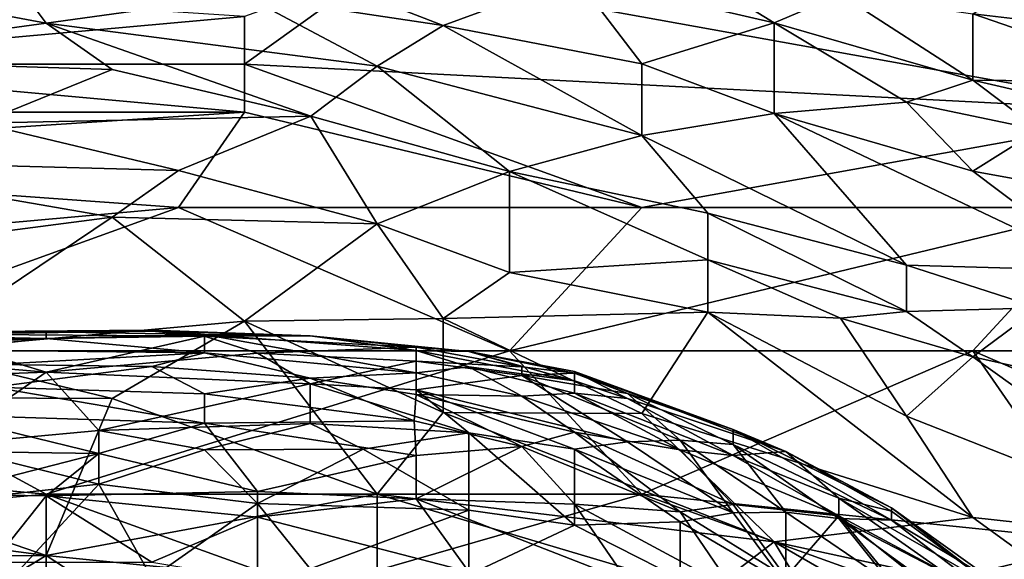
# Model space of a CAD drawing. Extents: x -160 to 10, y -10 to 160.
# Tile 422 of 453: x 0.1566 to 0.1813, y 0.2277 to 0.2412. Entities that reach past the tile are written whole.
import ezdxf

# ---------------------------------------------------------------- set-up
doc = ezdxf.new("R2010")
doc.units = 0
doc.header["$MEASUREMENT"] = 0
doc.layers.get('0').update_dxf_attribs({"linetype": 'CONTINUOUS'})

msp = doc.modelspace()

# ---------------------------------------------------------------- linework, layer by layer
for points in [[(0.152324, 0.242063, 0.741725), (0.155635, 0.243344, 0.74797), (0.15729, 0.241132, 0.740164)], [(0.155635, 0.243344, 0.74797), (0.162256, 0.241822, 0.744848), (0.15729, 0.241132, 0.740164)], [(0.144048, 0.242492, 1.17775), (0.149014, 0.240103, 1.177593), (0.162256, 0.241297, 1.176922)], [(0.162256, 0.240103, 1.17693), (0.185429, 0.238909, 1.17574), (0.165566, 0.242492, 1.17668)], [(0.162256, 0.240103, 1.17693), (0.165566, 0.242492, 1.17668), (0.162256, 0.241297, 1.176922)], [(0.167221, 0.241075, 0.744848), (0.162256, 0.241822, 0.744848), (0.163911, 0.242359, 0.74797)], [(0.163911, 0.242359, 0.74797), (0.170532, 0.242289, 0.752654), (0.167221, 0.241075, 0.744848)], [(0.185429, 0.238909, 1.17574), (0.187084, 0.241297, 1.175657), (0.165566, 0.242492, 1.17668)], [(0.180463, 0.241369, 0.762021), (0.182118, 0.242367, 0.77295), (0.185429, 0.240779, 0.769827)], [(0.150669, 0.240236, 0.735481), (0.152324, 0.242063, 0.741725), (0.15729, 0.241132, 0.740164)], [(0.167221, 0.241075, 0.744848), (0.170532, 0.242289, 0.752654), (0.172187, 0.240116, 0.744848)], [(0.173842, 0.24217, 0.755776), (0.175497, 0.241142, 0.752654), (0.170532, 0.242289, 0.752654)], [(0.172187, 0.240116, 0.744848), (0.170532, 0.242289, 0.752654), (0.175497, 0.241142, 0.752654)], [(0.173842, 0.24217, 0.755776), (0.177153, 0.241853, 0.758899), (0.175497, 0.241142, 0.752654)], [(0.162256, 0.241822, 0.744848), (0.165566, 0.240056, 0.740164), (0.15729, 0.241132, 0.740164)], [(0.162256, 0.241822, 0.744848), (0.167221, 0.241075, 0.744848), (0.165566, 0.240056, 0.740164)], [(0.175497, 0.241142, 0.752654), (0.177153, 0.241853, 0.758899), (0.180463, 0.23971, 0.752654)], [(0.180463, 0.241369, 0.762021), (0.180463, 0.23971, 0.752654), (0.177153, 0.241853, 0.758899)], [(0.185429, 0.240779, 0.769827), (0.185429, 0.239658, 0.762021), (0.180463, 0.241369, 0.762021)], [(0.180463, 0.23971, 0.752654), (0.180463, 0.241369, 0.762021), (0.185429, 0.239658, 0.762021)], [(0.149014, 0.240103, 1.177593), (0.162256, 0.240103, 1.17693), (0.162256, 0.241297, 1.176922)], [(0.150669, 0.240236, 0.735481), (0.15729, 0.241132, 0.740164), (0.158945, 0.239973, 0.737042)], [(0.165566, 0.240056, 0.740164), (0.163911, 0.238804, 0.735481), (0.15729, 0.241132, 0.740164)], [(0.163911, 0.238804, 0.735481), (0.158945, 0.239973, 0.737042), (0.15729, 0.241132, 0.740164)], [(0.167221, 0.241075, 0.744848), (0.172187, 0.238319, 0.738603), (0.165566, 0.240056, 0.740164)], [(0.172187, 0.240116, 0.744848), (0.172187, 0.238319, 0.738603), (0.167221, 0.241075, 0.744848)], [(0.172187, 0.240116, 0.744848), (0.175497, 0.241142, 0.752654), (0.175497, 0.238876, 0.743287)], [(0.178808, 0.239153, 0.74797), (0.175497, 0.241142, 0.752654), (0.180463, 0.23971, 0.752654)], [(0.175497, 0.241142, 0.752654), (0.178808, 0.239153, 0.74797), (0.175497, 0.238876, 0.743287)], [(0.162256, 0.238909, 1.176903), (0.162256, 0.240103, 1.17693), (0.149014, 0.240103, 1.177593)], [(0.149014, 0.240103, 1.177593), (0.149014, 0.238909, 1.17754), (0.162256, 0.238909, 1.176903)], [(0.150669, 0.240236, 0.735481), (0.158945, 0.239973, 0.737042), (0.155635, 0.238635, 0.732358)], [(0.172187, 0.23652, 1.176195), (0.185429, 0.238909, 1.17574), (0.162256, 0.240103, 1.17693)], [(0.162256, 0.238909, 1.176903), (0.172187, 0.23652, 1.176195), (0.162256, 0.240103, 1.17693)], [(0.175497, 0.238876, 0.743287), (0.172187, 0.238319, 0.738603), (0.172187, 0.240116, 0.744848)], [(0.163911, 0.238804, 0.735481), (0.155635, 0.238635, 0.732358), (0.158945, 0.239973, 0.737042)], [(0.165566, 0.240056, 0.740164), (0.168876, 0.237424, 0.733919), (0.163911, 0.238804, 0.735481)], [(0.172187, 0.238319, 0.738603), (0.168876, 0.237424, 0.733919), (0.165566, 0.240056, 0.740164)], [(0.180463, 0.23971, 0.752654), (0.182118, 0.238467, 0.749532), (0.178808, 0.239153, 0.74797)], [(0.185429, 0.238556, 0.755776), (0.180463, 0.23971, 0.752654), (0.185429, 0.239658, 0.762021)], [(0.185429, 0.238556, 0.755776), (0.182118, 0.238467, 0.749532), (0.180463, 0.23971, 0.752654)], [(0.180463, 0.237429, 0.743287), (0.175497, 0.238876, 0.743287), (0.178808, 0.239153, 0.74797)], [(0.180463, 0.237429, 0.743287), (0.178808, 0.239153, 0.74797), (0.182118, 0.238467, 0.749532)], [(0.144048, 0.237714, 1.177686), (0.1606, 0.23652, 1.176779), (0.162256, 0.238909, 1.176903)], [(0.144048, 0.237714, 1.177686), (0.162256, 0.238909, 1.176903), (0.149014, 0.238909, 1.17754)], [(0.1606, 0.23652, 1.176779), (0.172187, 0.23652, 1.176195), (0.162256, 0.238909, 1.176903)], [(0.172187, 0.23652, 1.176195), (0.183773, 0.23652, 1.17567), (0.185429, 0.238909, 1.17574)], [(0.172187, 0.238319, 0.738603), (0.175497, 0.238876, 0.743287), (0.178808, 0.235078, 0.733919)], [(0.175497, 0.238876, 0.743287), (0.180463, 0.237429, 0.743287), (0.183773, 0.234935, 0.738603)], [(0.183773, 0.234935, 0.738603), (0.178808, 0.235078, 0.733919), (0.175497, 0.238876, 0.743287)], [(0.155635, 0.238635, 0.732358), (0.1606, 0.237447, 0.730797), (0.150669, 0.237714, 0.729046)], [(0.163911, 0.238804, 0.735481), (0.1606, 0.237447, 0.730797), (0.155635, 0.238635, 0.732358)], [(0.165566, 0.236115, 0.729236), (0.1606, 0.237447, 0.730797), (0.163911, 0.238804, 0.735481)], [(0.168876, 0.237424, 0.733919), (0.165566, 0.236115, 0.729236), (0.163911, 0.238804, 0.735481)], [(0.180463, 0.237429, 0.743287), (0.182118, 0.238467, 0.749532), (0.187084, 0.236221, 0.74797)], [(0.168876, 0.237424, 0.733919), (0.172187, 0.238319, 0.738603), (0.173842, 0.236382, 0.733919)], [(0.172187, 0.238319, 0.738603), (0.178808, 0.235078, 0.733919), (0.173842, 0.236382, 0.733919)], [(0.147359, 0.235326, 1.17726), (0.1606, 0.23652, 1.176779), (0.144048, 0.237714, 1.177686)], [(0.150669, 0.237714, 0.729046), (0.158945, 0.236281, 0.727674), (0.149014, 0.23499, 0.722991)], [(0.1606, 0.237447, 0.730797), (0.158945, 0.236281, 0.727674), (0.150669, 0.237714, 0.729046)], [(0.165566, 0.236115, 0.729236), (0.158945, 0.236281, 0.727674), (0.1606, 0.237447, 0.730797)], [(0.165566, 0.236115, 0.729236), (0.168876, 0.237424, 0.733919), (0.168876, 0.234895, 0.727674)], [(0.173842, 0.236382, 0.733919), (0.173842, 0.235211, 0.730797), (0.168876, 0.237424, 0.733919)], [(0.168876, 0.237424, 0.733919), (0.173842, 0.235211, 0.730797), (0.168876, 0.234895, 0.727674)], [(0.187084, 0.236221, 0.74797), (0.183773, 0.234935, 0.738603), (0.180463, 0.237429, 0.743287)], [(0.150669, 0.232937, 1.17665), (0.1606, 0.23652, 1.176779), (0.147359, 0.235326, 1.17726)], [(0.150669, 0.232937, 1.17665), (0.168876, 0.232937, 1.175812), (0.1606, 0.23652, 1.176779)], [(0.1606, 0.23652, 1.176779), (0.168876, 0.232937, 1.175812), (0.172187, 0.23652, 1.176195)], [(0.168876, 0.232937, 1.175812), (0.183773, 0.23652, 1.17567), (0.172187, 0.23652, 1.176195)], [(0.180463, 0.232937, 1.175264), (0.183773, 0.23652, 1.17567), (0.168876, 0.232937, 1.175812)], [(0.180463, 0.232937, 1.175264), (0.190394, 0.232937, 1.174933), (0.183773, 0.23652, 1.17567)], [(0.149014, 0.23499, 0.722991), (0.158945, 0.236281, 0.727674), (0.153967, 0.232937, 0.719868)], [(0.153967, 0.232937, 0.719868), (0.158945, 0.236281, 0.727674), (0.162256, 0.233683, 0.722991)], [(0.165566, 0.236115, 0.729236), (0.162256, 0.233683, 0.722991), (0.158945, 0.236281, 0.727674)], [(0.173842, 0.236382, 0.733919), (0.178808, 0.233924, 0.730797), (0.173842, 0.235211, 0.730797)], [(0.178808, 0.235078, 0.733919), (0.178808, 0.233924, 0.730797), (0.173842, 0.236382, 0.733919)], [(0.165566, 0.236115, 0.729236), (0.167221, 0.233748, 0.724552), (0.162256, 0.233683, 0.722991)], [(0.168876, 0.234895, 0.727674), (0.167221, 0.233748, 0.724552), (0.165566, 0.236115, 0.729236)], [(0.173842, 0.235211, 0.730797), (0.173842, 0.233908, 0.727674), (0.168876, 0.234895, 0.727674)], [(0.178808, 0.233924, 0.730797), (0.177153, 0.233755, 0.729236), (0.173842, 0.235211, 0.730797)], [(0.173842, 0.233908, 0.727674), (0.173842, 0.235211, 0.730797), (0.177153, 0.233755, 0.729236)], [(0.183773, 0.234935, 0.738603), (0.182118, 0.234009, 0.733919), (0.178808, 0.235078, 0.733919)], [(0.182118, 0.234009, 0.733919), (0.178808, 0.233924, 0.730797), (0.178808, 0.235078, 0.733919)], [(0.168876, 0.234895, 0.727674), (0.173842, 0.233908, 0.727674), (0.167221, 0.233748, 0.724552)], [(0.178808, 0.233924, 0.730797), (0.180463, 0.23279, 0.729236), (0.177153, 0.233755, 0.729236)], [(0.180463, 0.23279, 0.729236), (0.178808, 0.233924, 0.730797), (0.182118, 0.234009, 0.733919)], [(0.185429, 0.231678, 0.730797), (0.180463, 0.23279, 0.729236), (0.182118, 0.234009, 0.733919)], [(0.153967, 0.232937, 0.719868), (0.162256, 0.233683, 0.722991), (0.158945, 0.231743, 0.718639)], [(0.158945, 0.231743, 0.718639), (0.162256, 0.233683, 0.722991), (0.165566, 0.229355, 0.715853)], [(0.162256, 0.233683, 0.722991), (0.167221, 0.233748, 0.724552), (0.167221, 0.231391, 0.719868)], [(0.162256, 0.233683, 0.722991), (0.167221, 0.231391, 0.719868), (0.165566, 0.229355, 0.715853)], [(0.173842, 0.233908, 0.727674), (0.172187, 0.231368, 0.72143), (0.167221, 0.233748, 0.724552)], [(0.172187, 0.231368, 0.72143), (0.167221, 0.231391, 0.719868), (0.167221, 0.233748, 0.724552)], [(0.173842, 0.233908, 0.727674), (0.180463, 0.228771, 0.719868), (0.172187, 0.231368, 0.72143)], [(0.173842, 0.233908, 0.727674), (0.177153, 0.233755, 0.729236), (0.178808, 0.231307, 0.724552)], [(0.178808, 0.231307, 0.724552), (0.180463, 0.228771, 0.719868), (0.173842, 0.233908, 0.727674)], [(0.180463, 0.23279, 0.729236), (0.178808, 0.231307, 0.724552), (0.177153, 0.233755, 0.729236)], [(0.154648, 0.233415, 0.748116), (0.157291, 0.23341, 0.749562), (0.159934, 0.233456, 0.748116)], [(0.154648, 0.233415, 0.748116), (0.159934, 0.233456, 0.748116), (0.159934, 0.233431, 0.746671)], [(0.154648, 0.233352, 0.746671), (0.154648, 0.233415, 0.748116), (0.159934, 0.233431, 0.746671)], [(0.154648, 0.233352, 0.746671), (0.159934, 0.233431, 0.746671), (0.161255, 0.233305, 0.745225)], [(0.157291, 0.23341, 0.749562), (0.161255, 0.233346, 0.749562), (0.159934, 0.233456, 0.748116)], [(0.159934, 0.233456, 0.748116), (0.161255, 0.233346, 0.749562), (0.163898, 0.233314, 0.748116)], [(0.159934, 0.233431, 0.746671), (0.159934, 0.233456, 0.748116), (0.163898, 0.233314, 0.748116)], [(0.159934, 0.233431, 0.746671), (0.163898, 0.233314, 0.748116), (0.161255, 0.233305, 0.745225)], [(0.153327, 0.233329, 0.749562), (0.144077, 0.232631, 0.752452), (0.157291, 0.233243, 0.751007)], [(0.144077, 0.232631, 0.752452), (0.154648, 0.232959, 0.752436), (0.157291, 0.233243, 0.751007)], [(0.153327, 0.233329, 0.749562), (0.157291, 0.23341, 0.749562), (0.154648, 0.233415, 0.748116)], [(0.153327, 0.233329, 0.749562), (0.157291, 0.233243, 0.751007), (0.157291, 0.23341, 0.749562)], [(0.154648, 0.2332, 0.745225), (0.154648, 0.233352, 0.746671), (0.161255, 0.233305, 0.745225)], [(0.161255, 0.233305, 0.745225), (0.157291, 0.232402, 0.740889), (0.154648, 0.2332, 0.745225)], [(0.154648, 0.232959, 0.752436), (0.161255, 0.23289, 0.752452), (0.157291, 0.233243, 0.751007)], [(0.157291, 0.232402, 0.740889), (0.154648, 0.23263, 0.742335), (0.154648, 0.2332, 0.745225)], [(0.157291, 0.23341, 0.749562), (0.157291, 0.233243, 0.751007), (0.161255, 0.233346, 0.749562)], [(0.157291, 0.233243, 0.751007), (0.161255, 0.23289, 0.752452), (0.161255, 0.233346, 0.749562)], [(0.162577, 0.232877, 0.742335), (0.157291, 0.232402, 0.740889), (0.161255, 0.233305, 0.745225)], [(0.161255, 0.233346, 0.749562), (0.166541, 0.232944, 0.749562), (0.163898, 0.233314, 0.748116)], [(0.161255, 0.23289, 0.752452), (0.166541, 0.232391, 0.752452), (0.161255, 0.233346, 0.749562)], [(0.161255, 0.233346, 0.749562), (0.166541, 0.232391, 0.752452), (0.166541, 0.232944, 0.749562)], [(0.161255, 0.233305, 0.745225), (0.163898, 0.233314, 0.748116), (0.166541, 0.233027, 0.745225)], [(0.161255, 0.233305, 0.745225), (0.166541, 0.233027, 0.745225), (0.162577, 0.232877, 0.742335)], [(0.166541, 0.232944, 0.749562), (0.167862, 0.232922, 0.746671), (0.163898, 0.233314, 0.748116)], [(0.163898, 0.233314, 0.748116), (0.167862, 0.232922, 0.746671), (0.166541, 0.233027, 0.745225)], [(0.144048, 0.230549, 1.176274), (0.15729, 0.229355, 1.175364), (0.150669, 0.232937, 1.17665)], [(0.158945, 0.231743, 0.718639), (0.145703, 0.231804, 0.716746), (0.153967, 0.232937, 0.719868)], [(0.168876, 0.232937, 1.175812), (0.150669, 0.232937, 1.17665), (0.15729, 0.229355, 1.175364)], [(0.154648, 0.232959, 0.752436), (0.15597, 0.232592, 0.753898), (0.161255, 0.23289, 0.752452)], [(0.172187, 0.229355, 1.174674), (0.168876, 0.232937, 1.175812), (0.15729, 0.229355, 1.175364)], [(0.166541, 0.233027, 0.745225), (0.166541, 0.232679, 0.742335), (0.162577, 0.232877, 0.742335)], [(0.169184, 0.232534, 0.74378), (0.166541, 0.233027, 0.745225), (0.167862, 0.232922, 0.746671)], [(0.169184, 0.232534, 0.74378), (0.166541, 0.232679, 0.742335), (0.166541, 0.233027, 0.745225)], [(0.166541, 0.232944, 0.749562), (0.167862, 0.232534, 0.751007), (0.170505, 0.232191, 0.749562)], [(0.166541, 0.232944, 0.749562), (0.170505, 0.232191, 0.749562), (0.167862, 0.232922, 0.746671)], [(0.166541, 0.232391, 0.752452), (0.167862, 0.232534, 0.751007), (0.166541, 0.232944, 0.749562)], [(0.172187, 0.229355, 1.174674), (0.180463, 0.232937, 1.175264), (0.168876, 0.232937, 1.175812)], [(0.172187, 0.229355, 1.174674), (0.183773, 0.22816, 1.173859), (0.180463, 0.232937, 1.175264)], [(0.188739, 0.229355, 1.174125), (0.190394, 0.232937, 1.174933), (0.180463, 0.232937, 1.175264)], [(0.188739, 0.229355, 1.174125), (0.180463, 0.232937, 1.175264), (0.183773, 0.22816, 1.173859)], [(0.15597, 0.232592, 0.753898), (0.159934, 0.232542, 0.753898), (0.161255, 0.23289, 0.752452)], [(0.157291, 0.232402, 0.740889), (0.162577, 0.232877, 0.742335), (0.163898, 0.232115, 0.739444)], [(0.159934, 0.232542, 0.753898), (0.163898, 0.232256, 0.753898), (0.161255, 0.23289, 0.752452)], [(0.161255, 0.23289, 0.752452), (0.163898, 0.232256, 0.753898), (0.166541, 0.232391, 0.752452)], [(0.162577, 0.232877, 0.742335), (0.166541, 0.232679, 0.742335), (0.163898, 0.232115, 0.739444)], [(0.169184, 0.232534, 0.74378), (0.167862, 0.232922, 0.746671), (0.170505, 0.232381, 0.745225)], [(0.167862, 0.232922, 0.746671), (0.170505, 0.232191, 0.749562), (0.170505, 0.232421, 0.746671)], [(0.167862, 0.232922, 0.746671), (0.170505, 0.232421, 0.746671), (0.170505, 0.232381, 0.745225)], [(0.180463, 0.23279, 0.729236), (0.187084, 0.228047, 0.722991), (0.178808, 0.231307, 0.724552)], [(0.187084, 0.228047, 0.722991), (0.180463, 0.23279, 0.729236), (0.185429, 0.231678, 0.730797)], [(0.148041, 0.232062, 0.742335), (0.154648, 0.23263, 0.742335), (0.157291, 0.232402, 0.740889)], [(0.15597, 0.232592, 0.753898), (0.15597, 0.232028, 0.755343), (0.159934, 0.232542, 0.753898)], [(0.15597, 0.232028, 0.755343), (0.161255, 0.231864, 0.755343), (0.159934, 0.232542, 0.753898)], [(0.159934, 0.232542, 0.753898), (0.161255, 0.231864, 0.755343), (0.163898, 0.232256, 0.753898)], [(0.163898, 0.232115, 0.739444), (0.166541, 0.232679, 0.742335), (0.166541, 0.231962, 0.739444)], [(0.166541, 0.232679, 0.742335), (0.169184, 0.232534, 0.74378), (0.169184, 0.23232, 0.742335)], [(0.166541, 0.232679, 0.742335), (0.169184, 0.23232, 0.742335), (0.166541, 0.231962, 0.739444)], [(0.166541, 0.232391, 0.752452), (0.169184, 0.231804, 0.752452), (0.167862, 0.232534, 0.751007)], [(0.167862, 0.232534, 0.751007), (0.169184, 0.231804, 0.752452), (0.170505, 0.231875, 0.751007)], [(0.167862, 0.232534, 0.751007), (0.170505, 0.231875, 0.751007), (0.170505, 0.232191, 0.749562)], [(0.169184, 0.232534, 0.74378), (0.170505, 0.232381, 0.745225), (0.169184, 0.23232, 0.742335)], [(0.157291, 0.232402, 0.740889), (0.154648, 0.230574, 0.736553), (0.148041, 0.232062, 0.742335)], [(0.154648, 0.230574, 0.736553), (0.157291, 0.232402, 0.740889), (0.158613, 0.230945, 0.736553)], [(0.157291, 0.232402, 0.740889), (0.163898, 0.232115, 0.739444), (0.158613, 0.230945, 0.736553)], [(0.161255, 0.231864, 0.755343), (0.166499, 0.23119, 0.755343), (0.163898, 0.232256, 0.753898)], [(0.163898, 0.232256, 0.753898), (0.166541, 0.231847, 0.753898), (0.166541, 0.232391, 0.752452)], [(0.166499, 0.23119, 0.755343), (0.166541, 0.231847, 0.753898), (0.163898, 0.232256, 0.753898)], [(0.166541, 0.232391, 0.752452), (0.166541, 0.231847, 0.753898), (0.169184, 0.231804, 0.752452)], [(0.166541, 0.231962, 0.739444), (0.169184, 0.23232, 0.742335), (0.171827, 0.230665, 0.737998)], [(0.169184, 0.23232, 0.742335), (0.170505, 0.232381, 0.745225), (0.171827, 0.231873, 0.74378)], [(0.169184, 0.23232, 0.742335), (0.171827, 0.231873, 0.74378), (0.173148, 0.230707, 0.739444)], [(0.173148, 0.230707, 0.739444), (0.171827, 0.230665, 0.737998), (0.169184, 0.23232, 0.742335)], [(0.170505, 0.232421, 0.746671), (0.171827, 0.231748, 0.749562), (0.175791, 0.230419, 0.746671)], [(0.170505, 0.232421, 0.746671), (0.175791, 0.230419, 0.746671), (0.174469, 0.23097, 0.74378)], [(0.171827, 0.231873, 0.74378), (0.170505, 0.232421, 0.746671), (0.174469, 0.23097, 0.74378)], [(0.170505, 0.232421, 0.746671), (0.170505, 0.232191, 0.749562), (0.171827, 0.231748, 0.749562)], [(0.170505, 0.232381, 0.745225), (0.170505, 0.232421, 0.746671), (0.171827, 0.231873, 0.74378)], [(0.154648, 0.231334, 0.756789), (0.161255, 0.231125, 0.756789), (0.15597, 0.232028, 0.755343)], [(0.15597, 0.232028, 0.755343), (0.161255, 0.231125, 0.756789), (0.161255, 0.231864, 0.755343)], [(0.163898, 0.23112, 0.736553), (0.158613, 0.230945, 0.736553), (0.163898, 0.232115, 0.739444)], [(0.167862, 0.230887, 0.736553), (0.163898, 0.232115, 0.739444), (0.166541, 0.231962, 0.739444)], [(0.167862, 0.230887, 0.736553), (0.163898, 0.23112, 0.736553), (0.163898, 0.232115, 0.739444)], [(0.171827, 0.230665, 0.737998), (0.170505, 0.230479, 0.736553), (0.166541, 0.231962, 0.739444)], [(0.167862, 0.230887, 0.736553), (0.166541, 0.231962, 0.739444), (0.170505, 0.230479, 0.736553)], [(0.170505, 0.232191, 0.749562), (0.170505, 0.231875, 0.751007), (0.171827, 0.231748, 0.749562)], [(0.145703, 0.231804, 0.716746), (0.158945, 0.231743, 0.718639), (0.15729, 0.227816, 0.712062)], [(0.145703, 0.229355, 0.713009), (0.145703, 0.231804, 0.716746), (0.15729, 0.227816, 0.712062)], [(0.15729, 0.227816, 0.712062), (0.158945, 0.231743, 0.718639), (0.165566, 0.229355, 0.715853)], [(0.161255, 0.231864, 0.755343), (0.161255, 0.231125, 0.756789), (0.166499, 0.23119, 0.755343)], [(0.166499, 0.23119, 0.755343), (0.169184, 0.230542, 0.755343), (0.166541, 0.231847, 0.753898)], [(0.166541, 0.231847, 0.753898), (0.169184, 0.230542, 0.755343), (0.170505, 0.230903, 0.753898)], [(0.166541, 0.231847, 0.753898), (0.170505, 0.230903, 0.753898), (0.169184, 0.231804, 0.752452)], [(0.169184, 0.231804, 0.752452), (0.173148, 0.230462, 0.752452), (0.170505, 0.231875, 0.751007)], [(0.169184, 0.231804, 0.752452), (0.170505, 0.230903, 0.753898), (0.173148, 0.230462, 0.752452)], [(0.170505, 0.231875, 0.751007), (0.174469, 0.230319, 0.751007), (0.171827, 0.231748, 0.749562)], [(0.173148, 0.230462, 0.752452), (0.174469, 0.230319, 0.751007), (0.170505, 0.231875, 0.751007)], [(0.174469, 0.230598, 0.740889), (0.171827, 0.231873, 0.74378), (0.174469, 0.23097, 0.74378)], [(0.174469, 0.230598, 0.740889), (0.173148, 0.230707, 0.739444), (0.171827, 0.231873, 0.74378)], [(0.174469, 0.230319, 0.751007), (0.175791, 0.230419, 0.746671), (0.171827, 0.231748, 0.749562)], [(0.158613, 0.230373, 0.758234), (0.154648, 0.231334, 0.756789), (0.153327, 0.230441, 0.758234)], [(0.161255, 0.231125, 0.756789), (0.154648, 0.231334, 0.756789), (0.158613, 0.230373, 0.758234)], [(0.167221, 0.231391, 0.719868), (0.175497, 0.22816, 0.716412), (0.165566, 0.229355, 0.715853)], [(0.167221, 0.231391, 0.719868), (0.172187, 0.231368, 0.72143), (0.175497, 0.22816, 0.716412)], [(0.180463, 0.228771, 0.719868), (0.175497, 0.22816, 0.716412), (0.172187, 0.231368, 0.72143)], [(0.187084, 0.228047, 0.722991), (0.180463, 0.228771, 0.719868), (0.178808, 0.231307, 0.724552)], [(0.158613, 0.230373, 0.758234), (0.162577, 0.229421, 0.758941), (0.161255, 0.231125, 0.756789)], [(0.158613, 0.230945, 0.736553), (0.163898, 0.23112, 0.736553), (0.161255, 0.230464, 0.735108)], [(0.166499, 0.23119, 0.755343), (0.161255, 0.231125, 0.756789), (0.166541, 0.230322, 0.756789)], [(0.161255, 0.231125, 0.756789), (0.162577, 0.229421, 0.758941), (0.166541, 0.230322, 0.756789)], [(0.161255, 0.230464, 0.735108), (0.163898, 0.23112, 0.736553), (0.16522, 0.230479, 0.735108)], [(0.163898, 0.23112, 0.736553), (0.167862, 0.230887, 0.736553), (0.16522, 0.230479, 0.735108)], [(0.166499, 0.23119, 0.755343), (0.166541, 0.230322, 0.756789), (0.169184, 0.230542, 0.755343)], [(0.178434, 0.228698, 0.740889), (0.174469, 0.23097, 0.74378), (0.178434, 0.229013, 0.74378)], [(0.174469, 0.23097, 0.74378), (0.175791, 0.230419, 0.746671), (0.178434, 0.229013, 0.74378)], [(0.174469, 0.230598, 0.740889), (0.174469, 0.23097, 0.74378), (0.178434, 0.228698, 0.740889)], [(0.154648, 0.230574, 0.736553), (0.158613, 0.230945, 0.736553), (0.158613, 0.2296, 0.733662)], [(0.158613, 0.2296, 0.733662), (0.158613, 0.230945, 0.736553), (0.161255, 0.230464, 0.735108)], [(0.16522, 0.230479, 0.735108), (0.167862, 0.230887, 0.736553), (0.167862, 0.228951, 0.732217)], [(0.167862, 0.230887, 0.736553), (0.170505, 0.230479, 0.736553), (0.170505, 0.228581, 0.732217)], [(0.167862, 0.228951, 0.732217), (0.167862, 0.230887, 0.736553), (0.170505, 0.228581, 0.732217)], [(0.169184, 0.230542, 0.755343), (0.173148, 0.228907, 0.755343), (0.170505, 0.230903, 0.753898)], [(0.173148, 0.228907, 0.755343), (0.174469, 0.229091, 0.753898), (0.170505, 0.230903, 0.753898)], [(0.170505, 0.230903, 0.753898), (0.174469, 0.229091, 0.753898), (0.173148, 0.230462, 0.752452)], [(0.144048, 0.22816, 1.17545), (0.15729, 0.229355, 1.175364), (0.144048, 0.230549, 1.176274)], [(0.154648, 0.230574, 0.736553), (0.158613, 0.2296, 0.733662), (0.154648, 0.229163, 0.733662)], [(0.16522, 0.230479, 0.735108), (0.162577, 0.229123, 0.732217), (0.161255, 0.230464, 0.735108)], [(0.162577, 0.229123, 0.732217), (0.16522, 0.230479, 0.735108), (0.167862, 0.228951, 0.732217)], [(0.166541, 0.230322, 0.756789), (0.166541, 0.229235, 0.758234), (0.169184, 0.230542, 0.755343)], [(0.166541, 0.229235, 0.758234), (0.170505, 0.229104, 0.756789), (0.169184, 0.230542, 0.755343)], [(0.169184, 0.230542, 0.755343), (0.170505, 0.229104, 0.756789), (0.173148, 0.228907, 0.755343)], [(0.174469, 0.228883, 0.735108), (0.170505, 0.230479, 0.736553), (0.171827, 0.230665, 0.737998)], [(0.174469, 0.228883, 0.735108), (0.173148, 0.228664, 0.733662), (0.170505, 0.230479, 0.736553)], [(0.170505, 0.228581, 0.732217), (0.170505, 0.230479, 0.736553), (0.173148, 0.228664, 0.733662)], [(0.173148, 0.230707, 0.739444), (0.174469, 0.228883, 0.735108), (0.171827, 0.230665, 0.737998)], [(0.174469, 0.230598, 0.740889), (0.175791, 0.228905, 0.736553), (0.173148, 0.230707, 0.739444)], [(0.174469, 0.228883, 0.735108), (0.173148, 0.230707, 0.739444), (0.175791, 0.228905, 0.736553)], [(0.178434, 0.228698, 0.740889), (0.177112, 0.22874, 0.737998), (0.174469, 0.230598, 0.740889)], [(0.174469, 0.230598, 0.740889), (0.177112, 0.22874, 0.737998), (0.175791, 0.228905, 0.736553)], [(0.153327, 0.230441, 0.758234), (0.154648, 0.229355, 0.759679), (0.158613, 0.230373, 0.758234)], [(0.154648, 0.229355, 0.759679), (0.157291, 0.22931, 0.759679), (0.158613, 0.230373, 0.758234)], [(0.157291, 0.22931, 0.759679), (0.162577, 0.229421, 0.758941), (0.158613, 0.230373, 0.758234)], [(0.162577, 0.229123, 0.732217), (0.158613, 0.2296, 0.733662), (0.161255, 0.230464, 0.735108)], [(0.162577, 0.229421, 0.758941), (0.166541, 0.229235, 0.758234), (0.166541, 0.230322, 0.756789)], [(0.173148, 0.230462, 0.752452), (0.177112, 0.228807, 0.751007), (0.174469, 0.230319, 0.751007)], [(0.174469, 0.229091, 0.753898), (0.177112, 0.228807, 0.751007), (0.173148, 0.230462, 0.752452)], [(0.177112, 0.229253, 0.749562), (0.175791, 0.230419, 0.746671), (0.174469, 0.230319, 0.751007)], [(0.177112, 0.228807, 0.751007), (0.177112, 0.229253, 0.749562), (0.174469, 0.230319, 0.751007)], [(0.175791, 0.230419, 0.746671), (0.178434, 0.22893, 0.746671), (0.178434, 0.229013, 0.74378)], [(0.177112, 0.229253, 0.749562), (0.178434, 0.22893, 0.746671), (0.175791, 0.230419, 0.746671)], [(0.154648, 0.229163, 0.733662), (0.158613, 0.2296, 0.733662), (0.15597, 0.22676, 0.729326)], [(0.15597, 0.22676, 0.729326), (0.158613, 0.2296, 0.733662), (0.159934, 0.227263, 0.729326)], [(0.162577, 0.229123, 0.732217), (0.159934, 0.227263, 0.729326), (0.158613, 0.2296, 0.733662)], [(0.145703, 0.229355, 0.713009), (0.15729, 0.227816, 0.712062), (0.142393, 0.227746, 0.710501)], [(0.15729, 0.225772, 1.173954), (0.15729, 0.229355, 1.175364), (0.144048, 0.22816, 1.17545)], [(0.154648, 0.229355, 0.759679), (0.15597, 0.227652, 0.761406), (0.157291, 0.22931, 0.759679)], [(0.15597, 0.227652, 0.761406), (0.159934, 0.227652, 0.761106), (0.157291, 0.22931, 0.759679)], [(0.165566, 0.226993, 0.712062), (0.15729, 0.227816, 0.712062), (0.165566, 0.229355, 0.715853)], [(0.163911, 0.226966, 1.174195), (0.172187, 0.229355, 1.174674), (0.15729, 0.229355, 1.175364)], [(0.15729, 0.229355, 1.175364), (0.15729, 0.225772, 1.173954), (0.163911, 0.226966, 1.174195)], [(0.162577, 0.229421, 0.758941), (0.157291, 0.22931, 0.759679), (0.162577, 0.228777, 0.759679)], [(0.157291, 0.22931, 0.759679), (0.159934, 0.227652, 0.761106), (0.162577, 0.228777, 0.759679)], [(0.166541, 0.229235, 0.758234), (0.162577, 0.229421, 0.758941), (0.162577, 0.228777, 0.759679)], [(0.178808, 0.226966, 1.173592), (0.172187, 0.229355, 1.174674), (0.163911, 0.226966, 1.174195)], [(0.175497, 0.22816, 0.716412), (0.173842, 0.226894, 0.713624), (0.165566, 0.229355, 0.715853)], [(0.173842, 0.226894, 0.713624), (0.165566, 0.226993, 0.712062), (0.165566, 0.229355, 0.715853)], [(0.183773, 0.22816, 1.173859), (0.172187, 0.229355, 1.174674), (0.178808, 0.226966, 1.173592)], [(0.178434, 0.22893, 0.746671), (0.177112, 0.229253, 0.749562), (0.181076, 0.226979, 0.746671)], [(0.177112, 0.229253, 0.749562), (0.177112, 0.228807, 0.751007), (0.179755, 0.227393, 0.749562)], [(0.177112, 0.229253, 0.749562), (0.179755, 0.227393, 0.749562), (0.181076, 0.226979, 0.746671)], [(0.163898, 0.227481, 0.729326), (0.159934, 0.227263, 0.729326), (0.162577, 0.229123, 0.732217)], [(0.162577, 0.228777, 0.759679), (0.167862, 0.227407, 0.759679), (0.166541, 0.229235, 0.758234)], [(0.167862, 0.228951, 0.732217), (0.163898, 0.227481, 0.729326), (0.162577, 0.229123, 0.732217)], [(0.166541, 0.229235, 0.758234), (0.167862, 0.227407, 0.759679), (0.171827, 0.227176, 0.758234)], [(0.166541, 0.229235, 0.758234), (0.171827, 0.227176, 0.758234), (0.170505, 0.229104, 0.756789)], [(0.170505, 0.229104, 0.756789), (0.171827, 0.227176, 0.758234), (0.174469, 0.226965, 0.756789)], [(0.170505, 0.229104, 0.756789), (0.174469, 0.226965, 0.756789), (0.173148, 0.228907, 0.755343)], [(0.173148, 0.228907, 0.755343), (0.175791, 0.227278, 0.755343), (0.174469, 0.229091, 0.753898)], [(0.174469, 0.229091, 0.753898), (0.175791, 0.227278, 0.755343), (0.177112, 0.228807, 0.751007)], [(0.178434, 0.228698, 0.740889), (0.178434, 0.229013, 0.74378), (0.181076, 0.227116, 0.742335)], [(0.178434, 0.229013, 0.74378), (0.178434, 0.22893, 0.746671), (0.181076, 0.226979, 0.746671)], [(0.181076, 0.226979, 0.746671), (0.181076, 0.227116, 0.742335), (0.178434, 0.229013, 0.74378)], [(0.159934, 0.227652, 0.761106), (0.162577, 0.227208, 0.761125), (0.162577, 0.228777, 0.759679)], [(0.162577, 0.227208, 0.761125), (0.167862, 0.227407, 0.759679), (0.162577, 0.228777, 0.759679)], [(0.167862, 0.227336, 0.729326), (0.163898, 0.227481, 0.729326), (0.167862, 0.228951, 0.732217)], [(0.170505, 0.228581, 0.732217), (0.167862, 0.227336, 0.729326), (0.167862, 0.228951, 0.732217)], [(0.174469, 0.226965, 0.756789), (0.175791, 0.227278, 0.755343), (0.173148, 0.228907, 0.755343)], [(0.175791, 0.227106, 0.732217), (0.173148, 0.228664, 0.733662), (0.174469, 0.228883, 0.735108)], [(0.175791, 0.227106, 0.732217), (0.174469, 0.228883, 0.735108), (0.175791, 0.228905, 0.736553)], [(0.180463, 0.228771, 0.719868), (0.183773, 0.226367, 0.716746), (0.175497, 0.22816, 0.716412)], [(0.175791, 0.228905, 0.736553), (0.177112, 0.22874, 0.737998), (0.178434, 0.227105, 0.735108)], [(0.175791, 0.227106, 0.732217), (0.175791, 0.228905, 0.736553), (0.178434, 0.227105, 0.735108)], [(0.175791, 0.227278, 0.755343), (0.178434, 0.227204, 0.752452), (0.177112, 0.228807, 0.751007)], [(0.177112, 0.228807, 0.751007), (0.178434, 0.227204, 0.752452), (0.181076, 0.225648, 0.751007)], [(0.177112, 0.228807, 0.751007), (0.181076, 0.225648, 0.751007), (0.179755, 0.227393, 0.749562)], [(0.180463, 0.228771, 0.719868), (0.187084, 0.228047, 0.722991), (0.183773, 0.226367, 0.716746)], [(0.173148, 0.227237, 0.730772), (0.167862, 0.227336, 0.729326), (0.170505, 0.228581, 0.732217)], [(0.170505, 0.228581, 0.732217), (0.173148, 0.228664, 0.733662), (0.173148, 0.227237, 0.730772)], [(0.173148, 0.227237, 0.730772), (0.173148, 0.228664, 0.733662), (0.175791, 0.227106, 0.732217)], [(0.177112, 0.22874, 0.737998), (0.178434, 0.228698, 0.740889), (0.181076, 0.226689, 0.739444)], [(0.181076, 0.226689, 0.739444), (0.179755, 0.226827, 0.736553), (0.177112, 0.22874, 0.737998)], [(0.177112, 0.22874, 0.737998), (0.179755, 0.226827, 0.736553), (0.178434, 0.227105, 0.735108)], [(0.181076, 0.226689, 0.739444), (0.178434, 0.228698, 0.740889), (0.181076, 0.227116, 0.742335)], [(0.134117, 0.226966, 1.17531), (0.15729, 0.225772, 1.173954), (0.144048, 0.22816, 1.17545)], [(0.173842, 0.226894, 0.713624), (0.175497, 0.22816, 0.716412), (0.177153, 0.225391, 0.712062)], [(0.178808, 0.226966, 1.173592), (0.173842, 0.223383, 1.172166), (0.183773, 0.22816, 1.173859)], [(0.173842, 0.223383, 1.172166), (0.187084, 0.223383, 1.171909), (0.183773, 0.22816, 1.173859)], [(0.183773, 0.226367, 0.716746), (0.182118, 0.22433, 0.712062), (0.175497, 0.22816, 0.716412)], [(0.182118, 0.22433, 0.712062), (0.177153, 0.225391, 0.712062), (0.175497, 0.22816, 0.716412)], [(0.15729, 0.227816, 0.712062), (0.153979, 0.225813, 0.70894), (0.142393, 0.227746, 0.710501)], [(0.15729, 0.227816, 0.712062), (0.162256, 0.224578, 0.708209), (0.153979, 0.225813, 0.70894)], [(0.165566, 0.226993, 0.712062), (0.162256, 0.224578, 0.708209), (0.15729, 0.227816, 0.712062)]]:
    msp.add_3dface(points)

doc.saveas('drawing.dxf')
